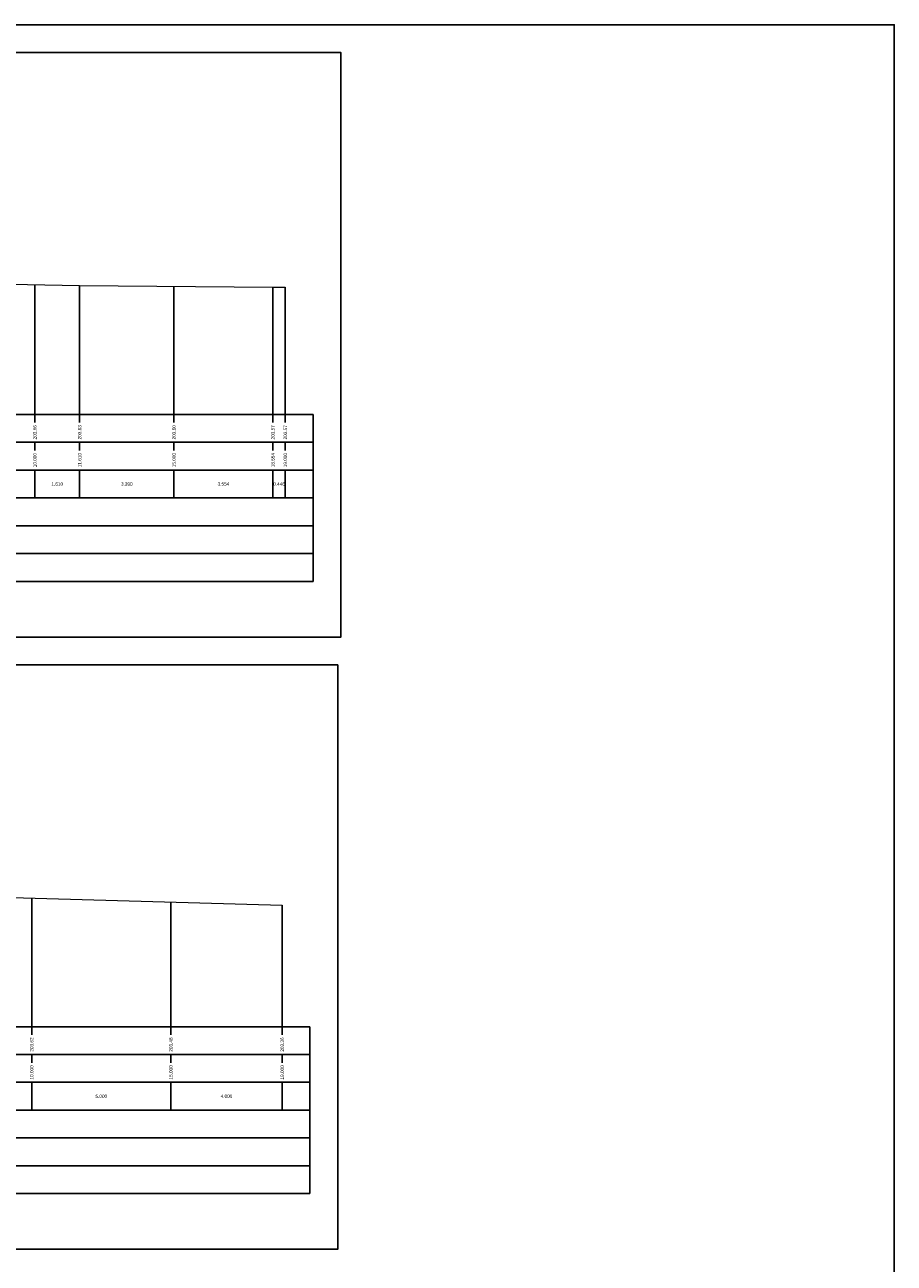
# Model space of a CAD drawing. Extents: x 1616800 to 1632437, y 2248456 to 2251974.
# Tile 394 of 399: x 1629728 to 1630041, y 2250229 to 2250674. Entities that reach past the tile are written whole.
import ezdxf
from ezdxf.enums import TextEntityAlignment as Align

# ---------------------------------------------------------------- set-up
doc = ezdxf.new("R2010")
doc.units = 0
doc.header["$LTSCALE"] = 2
for name, color, linetype in [('X-PAP-PL_PT_1_Construction', 7, 'CONTINUOUS'), ('X-PAP-PL_PT_1_MiseEnPage', 7, 'CONTINUOUS'), ('X-PAP-PL_PT_1_Rappel', 7, 'CONTINUOUS'), ('X-PAP-PL_PT_1_Textes', 7, 'CONTINUOUS'), ('X-PAP-PL_PT_1_TN', 7, 'CONTINUOUS')]:
    doc.layers.add(name, color=color, linetype=linetype)
doc.styles.add('ARIAL-GRAS', font='arial.ttf')

msp = doc.modelspace()

# ---------------------------------------------------------------- linework, layer by layer
at = {"layer": 'X-PAP-PL_PT_1_Construction'}
for p, q in [((1629397.4477, 2250534.0711), (1629831.682, 2250534.0711)), ((1629831.682, 2250474.0711), (1629831.682, 2250534.0711)), ((1629831.682, 2250524.0711), (1629397.4477, 2250524.0711)), ((1629831.682, 2250514.0711), (1629397.4477, 2250514.0711)), ((1629831.682, 2250504.0711), (1629397.4477, 2250504.0711)), ((1629831.682, 2250494.0711), (1629397.4477, 2250494.0711)), ((1629831.682, 2250484.0711), (1629397.4477, 2250484.0711)), ((1629397.4477, 2250474.0711), (1629831.682, 2250474.0711)), ((1629397.0776, 2250314.0711), (1629830.5615, 2250314.0711)), ((1629830.5615, 2250254.0711), (1629830.5615, 2250314.0711)), ((1629830.5615, 2250304.0711), (1629397.0776, 2250304.0711)), ((1629830.5615, 2250294.0711), (1629397.0776, 2250294.0711)), ((1629830.5615, 2250284.0711), (1629397.0776, 2250284.0711)), ((1629830.5615, 2250274.0711), (1629397.0776, 2250274.0711)), ((1629830.5615, 2250264.0711), (1629397.0776, 2250264.0711)), ((1629397.0776, 2250254.0711), (1629830.5615, 2250254.0711))]:
    msp.add_line(p, q, dxfattribs=at)
at = {"layer": 'X-PAP-PL_PT_1_Construction', "color": 95}
for p, q in [((1629731.682, 2250531.1216), (1629731.682, 2250534.0711)), ((1629747.7803, 2250531.1224), (1629747.7803, 2250534.0711)), ((1629781.682, 2250531.1183), (1629781.682, 2250534.0711)), ((1629817.2215, 2250531.1224), (1629817.2215, 2250534.0711)), ((1629821.682, 2250531.1224), (1629821.682, 2250534.0711)), ((1629731.682, 2250521.1183), (1629731.682, 2250524.0711)), ((1629747.7803, 2250521.1183), (1629747.7803, 2250524.0711)), ((1629781.682, 2250521.1183), (1629781.682, 2250524.0711)), ((1629817.2215, 2250521.1175), (1629817.2215, 2250524.0711)), ((1629821.682, 2250521.1183), (1629821.682, 2250524.0711)), ((1629731.682, 2250504.0711), (1629731.682, 2250514.0711)), ((1629747.7803, 2250504.0711), (1629747.7803, 2250514.0711)), ((1629781.682, 2250504.0711), (1629781.682, 2250514.0711)), ((1629817.2215, 2250504.0711), (1629817.2215, 2250514.0711)), ((1629821.682, 2250504.0711), (1629821.682, 2250514.0711)), ((1629730.5615, 2250311.1101), (1629730.5615, 2250314.0711)), ((1629780.5615, 2250311.1248), (1629780.5615, 2250314.0711)), ((1629820.5615, 2250311.1216), (1629820.5615, 2250314.0711)), ((1629730.5615, 2250301.1183), (1629730.5615, 2250304.0711)), ((1629780.5615, 2250301.1183), (1629780.5615, 2250304.0711)), ((1629820.5615, 2250301.1183), (1629820.5615, 2250304.0711)), ((1629730.5615, 2250284.0711), (1629730.5615, 2250294.0711)), ((1629780.5615, 2250284.0711), (1629780.5615, 2250294.0711)), ((1629820.5615, 2250284.0711), (1629820.5615, 2250294.0711))]:
    msp.add_line(p, q, dxfattribs=at)
at = {"layer": 'X-PAP-PL_PT_1_Construction', "flags": 128}
for points in [[(1629357.4477, 2250664.0711), (1629841.682, 2250664.0711), (1629841.682, 2250454.0711), (1629357.4477, 2250454.0711)], [(1629357.0776, 2250444.0711), (1629840.5615, 2250444.0711), (1629840.5615, 2250234.0711), (1629357.0776, 2250234.0711)]]:
    msp.add_lwpolyline(points, close=True, dxfattribs=at)
at = {"layer": 'X-PAP-PL_PT_1_MiseEnPage', "flags": 128}
msp.add_lwpolyline([(1628852.528, 2250674.0711), (1630040.528, 2250674.0711), (1630040.528, 2249834.0711), (1628852.528, 2249834.0711)], close=True, dxfattribs=at)
at = {"layer": 'X-PAP-PL_PT_1_Rappel', "color": 95, "linetype": 'Continuous'}
for p, q in [((1629731.682, 2250534.0711), (1629731.682, 2250580.6669)), ((1629747.7803, 2250534.0711), (1629747.7803, 2250580.3495)), ((1629781.682, 2250534.0711), (1629781.682, 2250580.0884)), ((1629817.2215, 2250534.0711), (1629817.2215, 2250579.8147)), ((1629821.682, 2250534.0711), (1629821.682, 2250579.759)), ((1629730.5615, 2250314.0711), (1629730.5615, 2250360.3007)), ((1629780.5615, 2250314.0711), (1629780.5615, 2250358.8655)), ((1629820.5615, 2250314.0711), (1629820.5615, 2250357.7174))]:
    msp.add_line(p, q, dxfattribs=at)
at = {"layer": 'X-PAP-PL_PT_1_TN', "color": 95, "linetype": 'Continuous', "lineweight": 0, "flags": 128}
for points in [[(1629477.4477, 2250581.3965), (1629528.2249, 2250581.3783), (1629537.85, 2250581.48), (1629540.0485, 2250581.3879), (1629558.5866, 2250569.6533), (1629559.4353, 2250569.0618), (1629560.2053, 2250569.6703), (1629577.4477, 2250581.8773), (1629585.9251, 2250582.1958), (1629631.682, 2250582.9618), (1629631.682, 2250582.9618), (1629632.6015, 2250582.9772), (1629666.811, 2250581.9458), (1629747.7803, 2250580.3495), (1629817.2215, 2250579.8147), (1629821.682, 2250579.759)], [(1629477.0776, 2250363.9934), (1629479.6993, 2250364.0527), (1629487.3956, 2250364.0969), (1629490.6597, 2250364.0632), (1629541.4208, 2250362.8344), (1629544.5177, 2250360.6769), (1629557.8897, 2250349.3618), (1629572.1666, 2250360.5534), (1629577.0776, 2250364.4373), (1629589.3576, 2250364.8059), (1629595.3965, 2250364.6881), (1629595.502, 2250363.8923), (1629630.5615, 2250362.9528), (1629630.5615, 2250362.9528), (1629669.2119, 2250361.9169), (1629676.5622, 2250361.7445), (1629680.8817, 2250361.6528), (1629689.3564, 2250361.4835), (1629820.5615, 2250357.7174)]]:
    msp.add_lwpolyline(points, dxfattribs=at)

# ---------------------------------------------------------------- texts
at = {"layer": 'X-PAP-PL_PT_1_Textes', "color": 7, "style": 'ARIAL-GRAS'}
for s, p in [('203.66', (1629731.682, 2250525.0711)), ('203.63', (1629747.7803, 2250525.0711)), ('203.60', (1629781.682, 2250525.0711)), ('203.57', (1629817.2215, 2250525.0711)), ('203.57', (1629821.682, 2250525.0711)), ('10.000', (1629731.682, 2250515.0711)), ('11.610', (1629747.7803, 2250515.0711)), ('15.000', (1629781.682, 2250515.0711)), ('18.554', (1629817.2215, 2250515.0711)), ('19.000', (1629821.682, 2250515.0711)), ('203.62', (1629730.5615, 2250305.0711)), ('203.48', (1629780.5615, 2250305.0711)), ('203.36', (1629820.5615, 2250305.0711)), ('10.000', (1629730.5615, 2250295.0711)), ('15.000', (1629780.5615, 2250295.0711)), ('19.000', (1629820.5615, 2250295.0711))]:
    msp.add_text(s, height=1.2, rotation=90, dxfattribs=at).set_placement(p, align=Align.MIDDLE_LEFT)
for s, p in [('1.610', (1629739.7312, 2250509.0711)), ('3.390', (1629764.7312, 2250509.0711)), ('3.554', (1629799.4517, 2250509.0711)), ('0.446', (1629819.4517, 2250509.0711)), ('5.000', (1629755.5615, 2250289.0711)), ('4.000', (1629800.5615, 2250289.0711))]:
    msp.add_text(s, height=1.2, dxfattribs=at).set_placement(p, align=Align.MIDDLE_CENTER)

doc.saveas('drawing.dxf')
